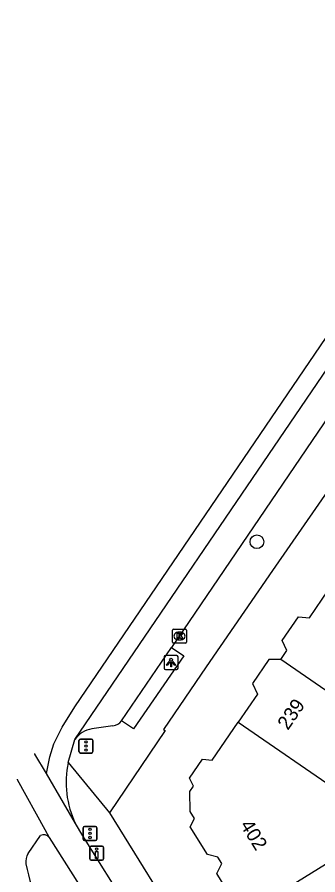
# Model space of a CAD drawing. Extents: x 160026 to 161302, y 384757 to 385701.
# Drawn here: x 160026 to 160047.5, y 385310.5 to 385371.6 of the extents above; entities that cross this region are included whole.
import ezdxf

# ---------------------------------------------------------------- set-up
doc = ezdxf.new("R2010")
doc.units = 0
for name, color, linetype in [('IMGEO_Boom', 7, 'Continuous'), ('IMGEO_Drukknoppaal', 7, 'Continuous'), ('IMGEO_Fietspad_gesloten', 7, 'Continuous'), ('IMGEO_Kolk', 7, 'Continuous'), ('IMGEO_Lichtpunt', 7, 'Continuous'), ('IMGEO_Pand', 7, 'Continuous'), ('IMGEO_Pand_nummerreeks', 7, 'Continuous'), ('IMGEO_Rijbaan_lokaal_gesloten', 7, 'Continuous'), ('IMGEO_Rijbaan_regionaal_gesloten', 7, 'Continuous'), ('IMGEO_Verkeersregelinstallatiepaal', 7, 'Continuous'), ('IMGEO_Voetpad_open', 7, 'Continuous')]:
    doc.layers.add(name, color=color, linetype=linetype)

msp = doc.modelspace()

# ---------------------------------------------------------------- linework, layer by layer
at = {"layer": 'IMGEO_Boom'}
msp.add_circle((160043.126, 385334.233), 0.489, dxfattribs=at)
at = {"layer": 'IMGEO_Drukknoppaal'}
for p, q in [((160031.204, 385311.636), (160031.204, 385312.436)), ((160031.204, 385312.436), (160031.204, 385311.636)), ((160031.304, 385312.536), (160032.094, 385312.536)), ((160032.094, 385312.536), (160031.304, 385312.536)), ((160032.194, 385312.436), (160032.194, 385311.636)), ((160032.194, 385311.636), (160032.194, 385312.436)), ((160032.094, 385311.536), (160031.304, 385311.536)), ((160031.304, 385311.536), (160032.094, 385311.536))]:
    msp.add_line(p, q, dxfattribs=at)
msp.add_lwpolyline([(160031.774, 385312.161), (160031.774, 385311.661), (160031.624, 385311.661), (160031.624, 385312.161), (160031.774, 385312.161)], dxfattribs=at)
msp.add_circle((160031.699, 385312.326), 0.085, dxfattribs=at)
for centre, start, end in [((160031.304, 385312.436), 90, 180), ((160031.304, 385312.436), 90, 180), ((160032.094, 385312.436), 0, 90), ((160032.094, 385312.436), 360, 90), ((160031.304, 385311.636), 180, 270), ((160031.304, 385311.636), 180, 270), ((160032.094, 385311.636), 270, 0), ((160032.094, 385311.636), 270, 0)]:
    msp.add_arc(centre, 0.1, start, end, dxfattribs=at)
at = {"layer": 'IMGEO_Fietspad_gesloten'}
for points in [[(160123.778, 385164.743), (160087.491, 385222.641), (160070.35, 385250), (160030.703, 385313.283), (160030.2, 385314.143)], [(160028.321, 385313.156), (160030.444, 385309.783)]]:
    msp.add_lwpolyline(points, dxfattribs=at)
at = {"layer": 'IMGEO_Kolk'}
for p, q in [((160037.109, 385327.083), (160037.109, 385327.935)), ((160037.184, 385328.009), (160038.036, 385328.009)), ((160038.11, 385327.935), (160038.11, 385327.083)), ((160037.597, 385327.789), (160037.622, 385327.789)), ((160038.036, 385327.009), (160037.184, 385327.009)), ((160037.62, 385327.229), (160037.595, 385327.229))]:
    msp.add_line(p, q, dxfattribs=at)
for points in [[(160037.109, 385327.083), (160037.109, 385327.935)], [(160037.184, 385328.009), (160038.036, 385328.009)], [(160038.11, 385327.935), (160038.11, 385327.083)], [(160037.43, 385327.709), (160037.553, 385327.709), (160037.553, 385327.558), (160037.683, 385327.709), (160037.847, 385327.709), (160037.701, 385327.558), (160037.854, 385327.309), (160037.702, 385327.309), (160037.617, 385327.473), (160037.553, 385327.406), (160037.553, 385327.309), (160037.43, 385327.309), (160037.43, 385327.709)], [(160038.036, 385327.009), (160037.184, 385327.009)]]:
    msp.add_lwpolyline(points, dxfattribs=at)
for centre, start, end in [((160037.186, 385327.933), 91.55205, 178.44795), ((160037.186, 385327.933), 91.55205, 178.44795), ((160038.034, 385327.933), 1.55205, 88.44795), ((160038.034, 385327.933), 1.55205, 88.44795), ((160037.186, 385327.085), 181.55205, 268.44795), ((160037.186, 385327.085), 181.55205, 268.44795), ((160038.034, 385327.085), 271.55205, 358.44795), ((160038.034, 385327.085), 271.55205, 358.44795)]:
    msp.add_arc(centre, 0.0765, start, end, dxfattribs=at)
for centre, major_axis, ratio, start_param, end_param in [((160037.596, 385327.509), (-0.387, 0.002), 0.722429, 4.712389, 7.853982), ((160037.621, 385327.509), (-0.39, 0.002), 0.717154, 1.570796, 4.712389)]:
    msp.add_ellipse(centre, major_axis=major_axis, ratio=ratio, start_param=start_param, end_param=end_param, dxfattribs=at)
at = {"layer": 'IMGEO_Lichtpunt'}
for p, q in [((160037.407, 385326.123), (160036.599, 385326.123)), ((160037.407, 385326.123), (160036.599, 385326.123)), ((160036.505, 385326.028), (160036.505, 385325.221)), ((160036.505, 385326.028), (160036.505, 385325.221)), ((160037.501, 385325.221), (160037.501, 385326.028)), ((160037.501, 385325.221), (160037.501, 385326.028)), ((160036.599, 385325.127), (160037.407, 385325.127)), ((160036.599, 385325.127), (160037.407, 385325.127))]:
    msp.add_line(p, q, dxfattribs=at)
for points in [[(160036.879, 385325.692), (160036.918, 385325.664), (160036.73, 385325.402), (160036.692, 385325.429), (160036.879, 385325.692)], [(160036.981, 385325.644), (160037.028, 385325.644), (160037.028, 385325.322), (160036.981, 385325.322), (160036.981, 385325.644)], [(160037.091, 385325.664), (160037.129, 385325.691), (160037.316, 385325.429), (160037.277, 385325.401), (160037.091, 385325.664)]]:
    msp.add_lwpolyline(points, dxfattribs=at)
msp.add_circle((160037.004, 385325.826), 0.0994, dxfattribs=at)
for centre, start, end in [((160036.599, 385326.028), 90, 180), ((160036.599, 385326.028), 90, 180), ((160037.407, 385326.028), 0, 90), ((160037.407, 385326.028), 0, 90), ((160036.599, 385325.221), 180, 270), ((160036.599, 385325.221), 180, 270), ((160037.407, 385325.221), 270, 0), ((160037.407, 385325.221), 270, 360)]:
    msp.add_arc(centre, 0.0946, start, end, dxfattribs=at)
at = {"layer": 'IMGEO_Pand'}
for points in [[(160044.834, 385325.842), (160045.271, 385326.478), (160044.932, 385327.191), (160046.095, 385328.882), (160046.882, 385328.82), (160048.242, 385330.796)], [(160044.834, 385325.842), (160043.974, 385325.832), (160042.805, 385324.133), (160043.165, 385323.378), (160041.788, 385321.377)], [(160052.239, 385320.739), (160044.834, 385325.842)], [(160042.71, 385307.971), (160042.152, 385308.87), (160041.348, 385308.844), (160040.258, 385310.602), (160040.632, 385311.3), (160040.342, 385311.766), (160039.593, 385311.941), (160038.364, 385313.922), (160038.676, 385314.504), (160038.362, 385315.011), (160038.339, 385316.435), (160038.595, 385316.807), (160038.321, 385317.381), (160039.25, 385318.732), (160039.931, 385318.678), (160041.788, 385321.377)], [(160041.788, 385321.377), (160049.176, 385316.287)], [(160042.71, 385307.971), (160050.317, 385312.681)]]:
    msp.add_lwpolyline(points, dxfattribs=at)
at = {"layer": 'IMGEO_Rijbaan_lokaal_gesloten'}
for points in [[(160028.117, 385317.706), (160028.37, 385318.91), (160028.65, 385319.84), (160029.23, 385321.02), (160030.15, 385322.46), (160063.617, 385371.61)], [(160030.138, 385320.131), (160064.691, 385370.881)], [(160029.665, 385318.496), (160030.138, 385320.131)], [(160028.117, 385317.706), (160027.3, 385319.103), (160027.281, 385319.136)], [(160030.2, 385314.143), (160029.339, 385315.616), (160028.117, 385317.706)]]:
    msp.add_lwpolyline(points, dxfattribs=at)
msp.add_arc((160036.231, 385317.094), 6.714, 167.94385, 206.0696, dxfattribs=at)
at = {"layer": 'IMGEO_Rijbaan_regionaal_gesloten'}
for points in [[(160026.031, 385317.314), (160026.044, 385317.29), (160028.006, 385313.738), (160028.321, 385313.156)], [(160026.81, 385312.027), (160027.69, 385313.293)]]:
    msp.add_lwpolyline(points, dxfattribs=at)
for centre, radius, start, end in [((160027.926, 385312.86), 0.494, 36.89789, 118.60272), ((160027.755, 385311.45), 1.107, 148.5838, 188.88473), ((160042.453, 385314.287), 16.075, 190.7842, 202.31524)]:
    msp.add_arc(centre, radius, start, end, dxfattribs=at)
at = {"layer": 'IMGEO_Verkeersregelinstallatiepaal'}
for p, q in [((160030.439, 385319.274), (160030.439, 385320.074)), ((160030.439, 385320.074), (160030.439, 385319.274)), ((160030.539, 385320.174), (160031.329, 385320.174)), ((160031.329, 385320.174), (160030.539, 385320.174)), ((160031.429, 385320.074), (160031.429, 385319.274)), ((160031.429, 385319.274), (160031.429, 385320.074)), ((160031.329, 385319.174), (160030.539, 385319.174)), ((160030.539, 385319.174), (160031.329, 385319.174)), ((160030.831, 385313.946), (160031.621, 385313.946)), ((160031.621, 385313.946), (160030.831, 385313.946)), ((160030.731, 385313.046), (160030.731, 385313.846)), ((160030.731, 385313.846), (160030.731, 385313.046)), ((160031.721, 385313.846), (160031.721, 385313.046)), ((160031.721, 385313.046), (160031.721, 385313.846)), ((160031.621, 385312.946), (160030.831, 385312.946)), ((160030.831, 385312.946), (160031.621, 385312.946))]:
    msp.add_line(p, q, dxfattribs=at)
for centre in [(160030.934, 385319.964), (160030.934, 385319.674), (160030.934, 385319.384), (160031.226, 385313.736), (160031.226, 385313.446), (160031.226, 385313.156)]:
    msp.add_circle(centre, 0.085, dxfattribs=at)
for centre, start, end in [((160030.539, 385320.074), 90, 180), ((160030.539, 385320.074), 90, 180), ((160031.329, 385320.074), 0, 90), ((160031.329, 385320.074), 360, 90), ((160030.539, 385319.274), 180, 270), ((160030.539, 385319.274), 180, 270), ((160031.329, 385319.274), 270, 0), ((160031.329, 385319.274), 270, 0), ((160030.831, 385313.846), 90, 180), ((160030.831, 385313.846), 90, 180), ((160031.621, 385313.846), 0, 90), ((160031.621, 385313.846), 360, 90), ((160030.831, 385313.046), 180, 270), ((160030.831, 385313.046), 180, 270), ((160031.621, 385313.046), 270, 0), ((160031.621, 385313.046), 270, 0)]:
    msp.add_arc(centre, 0.1, start, end, dxfattribs=at)
at = {"layer": 'IMGEO_Voetpad_open'}
for points in [[(160071.027, 385370.783), (160044.24, 385332.184), (160039.513, 385325.31), (160036.466, 385320.863), (160036.589, 385320.788), (160032.616, 385314.905)], [(160064.614, 385367.23), (160037.043, 385326.7)], [(160037.043, 385326.7), (160037.909, 385326.109), (160034.334, 385320.889), (160033.48, 385321.459)], [(160033.48, 385321.459), (160037.043, 385326.7)], [(160032.86, 385321.122), (160031.366, 385320.895)], [(160029.665, 385318.496), (160032.616, 385314.905)], [(160032.616, 385314.905), (160038.148, 385305.982), (160037.936, 385305.85), (160040.989, 385300.92), (160040.82, 385300.82), (160046.575, 385291.663), (160050.286, 385285.709), (160050.755, 385284.956), (160071.649, 385251.538), (160071.814, 385251.639), (160072.82, 385250), (160076.049, 385244.741), (160075.929, 385244.686), (160078.326, 385240.862), (160078.493, 385240.928), (160085.88, 385229.102), (160085.619, 385228.915), (160089.292, 385223.094), (160103.458, 385200.92)]]:
    msp.add_lwpolyline(points, dxfattribs=at)
for centre, radius, start, end in [((160032.74, 385322.081), 0.967, 277.12271, 319.92973), ((160031.669, 385319.039), 1.881, 99.27425, 144.50135)]:
    msp.add_arc(centre, radius, start, end, dxfattribs=at)

# ---------------------------------------------------------------- texts
at = {"layer": 'IMGEO_Pand_nummerreeks'}
for s, rotation, p in [('239', 55.51021, (160045.337, 385320.75)), ('402', 301.89473, (160041.897, 385314.037))]:
    msp.add_text(s, height=1, rotation=rotation, dxfattribs=at).set_placement(p)

doc.saveas('drawing.dxf')
